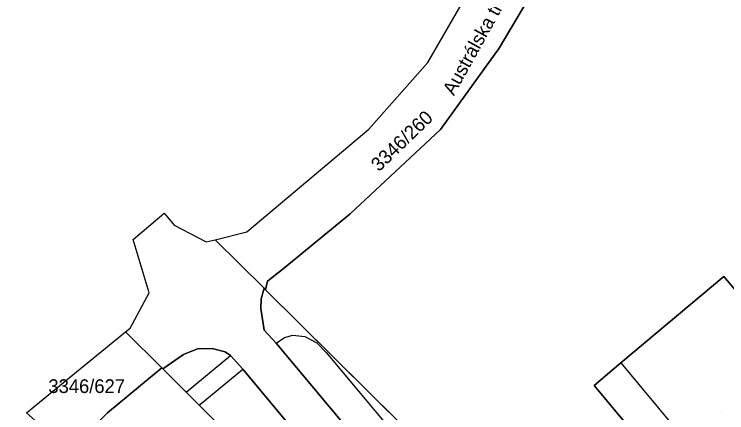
# Model space of a CAD drawing. Extents: x -262715 to -259381, y -1237238 to -1231182.
# Drawn here: x -262436.6 to -262332.8, y -1235165.4 to -1235107.3 of the extents above; entities that cross this region are included whole.
import ezdxf

# ---------------------------------------------------------------- set-up
doc = ezdxf.new("R2010")
doc.units = 0
for name, color, linetype in [('body_kn', 7, 'Continuous'), ('katuz_linie', 7, 'Continuous'), ('kladpar_druhypozemkov', 7, 'Continuous'), ('kladpar_hranice', 7, 'Continuous'), ('kladpar_parcelnecisla', 7, 'Continuous'), ('kladpar_plochy', 7, 'Continuous'), ('popisy', 7, 'Continuous'), ('zappar_hrandruhpozemk', 7, 'Continuous'), ('zuob_linie', 7, 'Continuous'), ('zuob_plochy', 7, 'Continuous')]:
    doc.layers.add(name, color=color, linetype=linetype)

msp = doc.modelspace()

# ---------------------------------------------------------------- linework, layer by layer
at = {"layer": 'body_kn'}
for p, q in [((-262365.99, -1235112.21), (-262365.99, -1235112.21)), ((-262376.35, -1235114.31), (-262376.35, -1235114.31)), ((-262384.99, -1235124.05), (-262384.99, -1235124.05)), ((-262374.54, -1235124.06), (-262374.54, -1235124.06)), ((-262414.78, -1235136.3), (-262414.78, -1235136.3)), ((-262387.7, -1235136.38), (-262387.7, -1235136.38)), ((-262413.33, -1235138.04), (-262413.33, -1235138.04)), ((-262402.75, -1235139.02), (-262402.75, -1235139.02)), ((-262402.75, -1235139.02), (-262402.75, -1235139.02)), ((-262419.34, -1235140.11), (-262419.34, -1235140.11)), ((-262407.37, -1235140.15), (-262407.37, -1235140.15)), ((-262407.37, -1235140.15), (-262407.37, -1235140.15)), ((-262408.7, -1235140.47), (-262408.7, -1235140.47)), ((-262397.48, -1235144.38), (-262397.48, -1235144.38)), ((-262333.24, -1235145.51), (-262333.24, -1235145.51)), ((-262399.72, -1235146.21), (-262399.72, -1235146.21)), ((-262400.25, -1235147.22), (-262400.25, -1235147.22)), ((-262400.25, -1235147.22), (-262400.25, -1235147.22)), ((-262400.02, -1235147.45), (-262400.02, -1235147.45)), ((-262400.02, -1235147.45), (-262400.02, -1235147.45)), ((-262416.99, -1235147.88), (-262416.99, -1235147.88)), ((-262400.66, -1235148.79), (-262400.66, -1235148.79)), ((-262400.7, -1235150.19), (-262400.7, -1235150.19)), ((-262420.43, -1235153.58), (-262420.43, -1235153.58)), ((-262420.43, -1235153.58), (-262420.43, -1235153.58)), ((-262419.75, -1235153.03), (-262419.75, -1235153.03)), ((-262400.22, -1235153.33), (-262400.22, -1235153.33)), ((-262397.26, -1235154.4), (-262397.26, -1235154.4)), ((-262396.03, -1235154.09), (-262396.03, -1235154.09)), ((-262394.3, -1235154.26), (-262394.3, -1235154.26)), ((-262407.8, -1235156.02), (-262407.8, -1235156.02)), ((-262398.5, -1235155.26), (-262398.5, -1235155.26)), ((-262398.5, -1235155.26), (-262398.5, -1235155.26)), ((-262392.55, -1235155.2), (-262392.55, -1235155.2)), ((-262411.99, -1235156.88), (-262411.99, -1235156.88)), ((-262409.93, -1235156.05), (-262409.93, -1235156.05)), ((-262405.91, -1235156.5), (-262405.91, -1235156.5)), ((-262405.12, -1235157.03), (-262405.12, -1235157.03)), ((-262391.19, -1235156.62), (-262391.19, -1235156.62)), ((-262348.26, -1235158.1), (-262348.26, -1235158.1)), ((-262348.26, -1235158.1), (-262348.26, -1235158.1)), ((-262415.13, -1235158.86), (-262415.13, -1235158.86)), ((-262415.13, -1235158.86), (-262415.13, -1235158.86)), ((-262415.01, -1235158.98), (-262415.01, -1235158.98)), ((-262415.01, -1235158.98), (-262415.01, -1235158.98)), ((-262403.34, -1235159.03), (-262403.34, -1235159.03)), ((-262403.34, -1235159.03), (-262403.34, -1235159.03)), ((-262428.09, -1235159.85), (-262428.09, -1235159.85)), ((-262352.14, -1235161.41), (-262352.14, -1235161.41)), ((-262411.59, -1235162.39), (-262411.59, -1235162.39)), ((-262411.59, -1235162.39), (-262411.59, -1235162.39)), ((-262409.71, -1235164.26), (-262409.71, -1235164.26)), ((-262409.71, -1235164.26), (-262409.71, -1235164.26))]:
    msp.add_line(p, q, dxfattribs=at)
at = {"layer": 'katuz_linie'}
msp.add_lwpolyline([(-262434.86, -1235165.39), (-262428.09, -1235159.85), (-262420.43, -1235153.58), (-262419.75, -1235153.03), (-262416.99, -1235147.88), (-262419.34, -1235140.11), (-262414.78, -1235136.3), (-262413.33, -1235138.04), (-262408.7, -1235140.47), (-262407.37, -1235140.15), (-262402.75, -1235139.02), (-262384.99, -1235124.05), (-262376.35, -1235114.31), (-262361.82, -1235089.04)], dxfattribs=at)
at = {"layer": 'kladpar_druhypozemkov'}
for p, q in [((-262380.98, -1235124.24), (-262380.98, -1235124.24)), ((-262424.11, -1235160.75), (-262424.11, -1235160.75)), ((-262333.56, -1235165.19), (-262333.56, -1235165.19))]:
    msp.add_line(p, q, dxfattribs=at)
at = {"layer": 'kladpar_hranice'}
for p, q in [((-262407.37, -1235140.15), (-262402.75, -1235139.02)), ((-262407.37, -1235140.15), (-262400.25, -1235147.22)), ((-262420.43, -1235153.58), (-262415.13, -1235158.86))]:
    msp.add_line(p, q, dxfattribs=at)
for points in [[(-262402.75, -1235139.02), (-262384.99, -1235124.05), (-262376.35, -1235114.31), (-262361.82, -1235089.04), (-262358.38, -1235081.01), (-262355.68, -1235068.88), (-262354.68, -1235058.32), (-262347.18, -1235057.45), (-262348.56, -1235072.45), (-262347.77, -1235076.58), (-262345.22, -1235080.08), (-262342.94, -1235081.87), (-262345.06, -1235088.1), (-262347.85, -1235088.13), (-262351.86, -1235089.62), (-262354.99, -1235092.45), (-262361.65, -1235104.88), (-262365.99, -1235112.21), (-262374.54, -1235124.06), (-262387.7, -1235136.38), (-262397.48, -1235144.38), (-262399.72, -1235146.21), (-262400.02, -1235147.45)], [(-262400.02, -1235147.45), (-262399.72, -1235146.21), (-262397.48, -1235144.38), (-262387.7, -1235136.38), (-262374.54, -1235124.06), (-262365.99, -1235112.21), (-262361.65, -1235104.88)], [(-262420.43, -1235153.58), (-262419.75, -1235153.03), (-262416.99, -1235147.88), (-262419.34, -1235140.11), (-262414.78, -1235136.3), (-262413.33, -1235138.04), (-262408.7, -1235140.47), (-262407.37, -1235140.15)], [(-262400.02, -1235147.45), (-262400.25, -1235147.22), (-262407.37, -1235140.15)], [(-262312.04, -1235142.59), (-262308.12, -1235147.33), (-262314.73, -1235153.19), (-262310.07, -1235158.68), (-262314.95, -1235162.89), (-262317.15, -1235164.79), (-262314.45, -1235167.99), (-262329.51, -1235180.6), (-262333.44, -1235183.83), (-262352.14, -1235161.41), (-262348.26, -1235158.1), (-262333.24, -1235145.51), (-262330.57, -1235148.68), (-262328.29, -1235146.78), (-262323.48, -1235142.77), (-262318.85, -1235148.3), (-262312.04, -1235142.59)], [(-262330.57, -1235148.68), (-262333.24, -1235145.51), (-262348.26, -1235158.1), (-262352.14, -1235161.41), (-262333.44, -1235183.83), (-262329.51, -1235180.6)], [(-262382.88, -1235173.89), (-262398.5, -1235155.26), (-262400.22, -1235153.33), (-262400.7, -1235150.19), (-262400.66, -1235148.79), (-262400.25, -1235147.22)], [(-262400.25, -1235147.22), (-262400.66, -1235148.79), (-262400.7, -1235150.19), (-262400.22, -1235153.33), (-262398.5, -1235155.26), (-262382.88, -1235173.89), (-262363.92, -1235196.58), (-262346.53, -1235217.71), (-262345.64, -1235218.58), (-262344.4, -1235219.5), (-262342.79, -1235219.92), (-262340.97, -1235219.86), (-262338.96, -1235219.52), (-262336.44, -1235222.15), (-262336.92, -1235223.09), (-262337.32, -1235224.65), (-262337.22, -1235226.56), (-262336.43, -1235229.13), (-262332.7, -1235226.63), (-262328.58, -1235231.36), (-262319.45, -1235242.41), (-262309.17, -1235254.97), (-262308.21, -1235256.14), (-262281.8, -1235288.08)], [(-262400.25, -1235147.22), (-262400.02, -1235147.45), (-262370.94, -1235176.3), (-262363.61, -1235183.58)], [(-262304.42, -1235242.33), (-262305.65, -1235241.11), (-262307.78, -1235238.99), (-262311.81, -1235234.98), (-262330.07, -1235216.86), (-262332.36, -1235214.59), (-262332.92, -1235214.03), (-262363.61, -1235183.58), (-262370.94, -1235176.3), (-262400.02, -1235147.45)], [(-262434.86, -1235165.39), (-262428.09, -1235159.85), (-262420.43, -1235153.58)], [(-262415.01, -1235158.98), (-262415.13, -1235158.86), (-262420.43, -1235153.58)], [(-262415.01, -1235158.98), (-262411.99, -1235156.88), (-262409.93, -1235156.05), (-262407.8, -1235156.02), (-262405.91, -1235156.5), (-262405.12, -1235157.03), (-262403.34, -1235159.03)], [(-262346.99, -1235226.77), (-262350.92, -1235222.01), (-262352.08, -1235221.59), (-262352.48, -1235221.18), (-262352.01, -1235220.67), (-262372.09, -1235196.49), (-262373.73, -1235195.65), (-262374.16, -1235195.21), (-262373.61, -1235194.72), (-262387.36, -1235178.16), (-262388.8, -1235177.63), (-262389.34, -1235177.04), (-262388.8, -1235176.49), (-262403.34, -1235159.03), (-262405.12, -1235157.03), (-262405.91, -1235156.5), (-262407.8, -1235156.02), (-262409.93, -1235156.05), (-262411.99, -1235156.88), (-262415.01, -1235158.98)], [(-262261.59, -1235408.13), (-262355.74, -1235294.4), (-262436.65, -1235196.07), (-262434.18, -1235193), (-262421.5, -1235177.25), (-262428.61, -1235170.93), (-262423.06, -1235165.42), (-262415.13, -1235158.86)], [(-262415.13, -1235158.86), (-262423.06, -1235165.42), (-262428.61, -1235170.93), (-262434.86, -1235165.39)], [(-262415.13, -1235158.86), (-262415.01, -1235158.98), (-262411.59, -1235162.39), (-262409.71, -1235164.26), (-262346.99, -1235226.77), (-262326.09, -1235247.6), (-262263.33, -1235310.25)], [(-262346.99, -1235226.77), (-262409.71, -1235164.26), (-262411.59, -1235162.39), (-262415.01, -1235158.98)], [(-262403.34, -1235159.03), (-262388.8, -1235176.49), (-262389.34, -1235177.04), (-262388.8, -1235177.63), (-262387.36, -1235178.16), (-262373.61, -1235194.72), (-262374.16, -1235195.21), (-262373.73, -1235195.65), (-262372.09, -1235196.49), (-262352.01, -1235220.67), (-262352.48, -1235221.18), (-262352.08, -1235221.59), (-262350.92, -1235222.01), (-262346.99, -1235226.77)]]:
    msp.add_lwpolyline(points, dxfattribs=at)
at = {"layer": 'kladpar_plochy'}
for p, q in [((-262365.99, -1235112.21), (-262361.65, -1235104.88)), ((-262374.54, -1235124.06), (-262365.99, -1235112.21)), ((-262387.7, -1235136.38), (-262374.54, -1235124.06)), ((-262397.48, -1235144.38), (-262387.7, -1235136.38)), ((-262399.72, -1235146.21), (-262397.48, -1235144.38)), ((-262333.24, -1235145.51), (-262348.26, -1235158.1)), ((-262330.57, -1235148.68), (-262333.24, -1235145.51)), ((-262400.02, -1235147.45), (-262399.72, -1235146.21)), ((-262370.94, -1235176.3), (-262400.02, -1235147.45)), ((-262348.26, -1235158.1), (-262352.14, -1235161.41)), ((-262423.06, -1235165.42), (-262415.13, -1235158.86)), ((-262415.13, -1235158.86), (-262415.01, -1235158.98)), ((-262415.01, -1235158.98), (-262411.59, -1235162.39)), ((-262352.14, -1235161.41), (-262333.44, -1235183.83)), ((-262411.59, -1235162.39), (-262409.71, -1235164.26)), ((-262409.71, -1235164.26), (-262346.99, -1235226.77))]:
    msp.add_line(p, q, dxfattribs=at)
for points in [[(-262361.65, -1235104.88), (-262365.99, -1235112.21), (-262374.54, -1235124.06), (-262387.7, -1235136.38), (-262397.48, -1235144.38), (-262399.72, -1235146.21), (-262400.02, -1235147.45), (-262400.25, -1235147.22), (-262407.37, -1235140.15), (-262402.75, -1235139.02), (-262384.99, -1235124.05), (-262376.35, -1235114.31), (-262361.82, -1235089.04)], [(-262388.8, -1235176.49), (-262403.34, -1235159.03), (-262405.12, -1235157.03), (-262405.91, -1235156.5), (-262407.8, -1235156.02), (-262409.93, -1235156.05), (-262411.99, -1235156.88), (-262415.01, -1235158.98), (-262415.13, -1235158.86), (-262420.43, -1235153.58), (-262419.75, -1235153.03), (-262416.99, -1235147.88), (-262419.34, -1235140.11), (-262414.78, -1235136.3), (-262413.33, -1235138.04), (-262408.7, -1235140.47), (-262407.37, -1235140.15), (-262400.25, -1235147.22), (-262400.66, -1235148.79), (-262400.7, -1235150.19), (-262400.22, -1235153.33), (-262398.5, -1235155.26), (-262382.88, -1235173.89)], [(-262382.88, -1235173.89), (-262398.5, -1235155.26), (-262400.22, -1235153.33), (-262400.7, -1235150.19), (-262400.66, -1235148.79), (-262400.25, -1235147.22), (-262400.02, -1235147.45), (-262370.94, -1235176.3)]]:
    msp.add_lwpolyline(points, dxfattribs=at)
for points in [[(-262312.04, -1235142.59), (-262308.12, -1235147.33), (-262314.73, -1235153.19), (-262310.07, -1235158.68), (-262314.95, -1235162.89), (-262317.15, -1235164.79), (-262314.45, -1235167.99), (-262329.51, -1235180.6), (-262333.44, -1235183.83), (-262352.14, -1235161.41), (-262348.26, -1235158.1), (-262333.24, -1235145.51), (-262330.57, -1235148.68), (-262328.29, -1235146.78), (-262323.48, -1235142.77), (-262318.85, -1235148.3)], [(-262434.86, -1235165.39), (-262428.09, -1235159.85), (-262420.43, -1235153.58), (-262415.13, -1235158.86), (-262423.06, -1235165.42), (-262428.61, -1235170.93)], [(-262403.34, -1235159.03), (-262388.8, -1235176.49), (-262389.34, -1235177.04), (-262388.8, -1235177.63), (-262387.36, -1235178.16), (-262373.61, -1235194.72), (-262374.16, -1235195.21), (-262373.73, -1235195.65), (-262372.09, -1235196.49), (-262352.01, -1235220.67), (-262352.48, -1235221.18), (-262352.08, -1235221.59), (-262350.92, -1235222.01), (-262346.99, -1235226.77), (-262409.71, -1235164.26), (-262411.59, -1235162.39), (-262415.01, -1235158.98), (-262411.99, -1235156.88), (-262409.93, -1235156.05), (-262407.8, -1235156.02), (-262405.91, -1235156.5), (-262405.12, -1235157.03)]]:
    msp.add_lwpolyline(points, close=True, dxfattribs=at)
at = {"layer": 'zappar_hrandruhpozemk'}
for p, q in [((-262411.59, -1235162.39), (-262405.12, -1235157.03)), ((-262391.19, -1235156.62), (-262379.91, -1235170.1)), ((-262348.26, -1235158.1), (-262329.51, -1235180.6)), ((-262409.71, -1235164.26), (-262403.34, -1235159.03))]:
    msp.add_line(p, q, dxfattribs=at)
msp.add_lwpolyline([(-262398.5, -1235155.26), (-262397.26, -1235154.4), (-262396.03, -1235154.09), (-262394.3, -1235154.26), (-262392.55, -1235155.2), (-262391.19, -1235156.62)], dxfattribs=at)
at = {"layer": 'zuob_linie'}
msp.add_lwpolyline([(-262434.86, -1235165.39), (-262428.09, -1235159.85), (-262420.43, -1235153.58), (-262419.75, -1235153.03), (-262416.99, -1235147.88), (-262419.34, -1235140.11), (-262414.78, -1235136.3), (-262413.33, -1235138.04), (-262408.7, -1235140.47), (-262407.37, -1235140.15), (-262402.75, -1235139.02), (-262384.99, -1235124.05), (-262376.35, -1235114.31), (-262361.82, -1235089.04)], dxfattribs=at)
at = {"layer": 'zuob_plochy'}
msp.add_lwpolyline([(-262434.86, -1235165.39), (-262428.09, -1235159.85), (-262420.43, -1235153.58), (-262419.75, -1235153.03), (-262416.99, -1235147.88), (-262419.34, -1235140.11), (-262414.78, -1235136.3), (-262413.33, -1235138.04), (-262408.7, -1235140.47), (-262407.37, -1235140.15), (-262402.75, -1235139.02), (-262384.99, -1235124.05), (-262376.35, -1235114.31), (-262361.82, -1235089.04)], dxfattribs=at)

# ---------------------------------------------------------------- texts
at = {"layer": 'kladpar_parcelnecisla'}
msp.add_text('3346/260', height=2, rotation=44, dxfattribs=at).set_placement((-262383.49, -1235130.32))
msp.add_text('3346/627', height=2, dxfattribs=at).set_placement((-262431.67, -1235162.51))
at = {"layer": 'popisy'}
msp.add_text('Austrálska trieda', height=2, rotation=61, dxfattribs=at).set_placement((-262372.58, -1235119.26))

doc.saveas('drawing.dxf')
